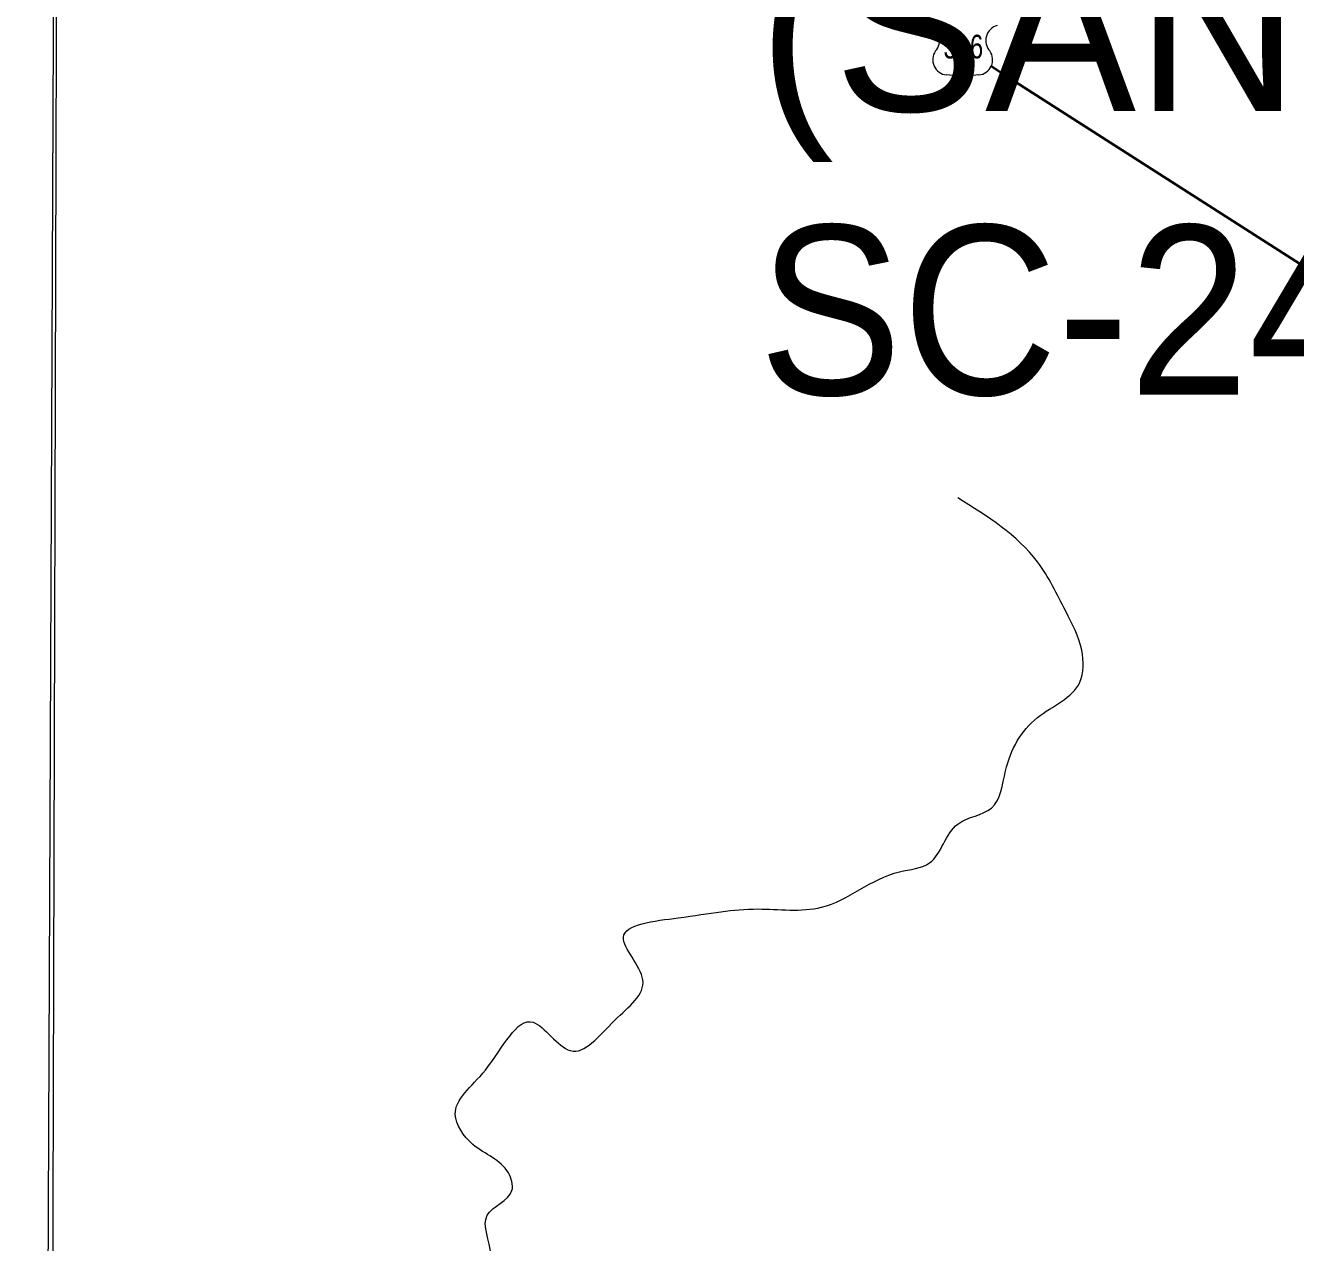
# Model space of a CAD drawing. Extents: x 553962 to 842807, y 8883888 to 9032388.
# Drawn here: x 596532 to 600282, y 8911220 to 8914812 of the extents above; entities that cross this region are included whole.
import ezdxf
from ezdxf.enums import TextEntityAlignment as Align

# ---------------------------------------------------------------- set-up
doc = ezdxf.new("R2010")
doc.units = 0
doc.header["$LTSCALE"] = 20
doc.layers.add('6', color=7, linetype='Continuous', lineweight=13)

msp = doc.modelspace()

# ---------------------------------------------------------------- linework, layer by layer
at = {"layer": '6'}
msp.add_lwpolyline([(596655.53, 8924715.82), (596593.31, 8909930.27), (596531.66, 8896026.67)], dxfattribs=at)
msp.add_lwpolyline([(607600.79, 8920952.39), (596639.85, 8920989.8), (596608.84, 8909934.36), (607569.77, 8909894.88)], close=True, dxfattribs=at)
at = {"layer": '6', "lineweight": 40}
msp.add_lwpolyline([(599384.5, 8914691.29), (599431.58, 8914660.36), (600961.09, 8913682.35), (601460.11, 8913331.71), (601690.45, 8912983.38), (601770.97, 8912890.79), (601830.7, 8912847.87), (601883.49, 8912819.14), (601916.8, 8912809.32)], dxfattribs=at)
at = {"layer": '6'}
for centre, radius, start, end in [((599184.96, 8914767.61), 46.07, 317.5721, 74.36886), ((599413.63, 8914767.61), 46.07, 105.62774, 222.4279), ((599255.66, 8914710.58), 44.94, 144.73733, 264.65778), ((599342.93, 8914710.58), 44.94, 275.34222, 35.26267), ((599251.27, 8914547.88), 117.95, 72.89371, 89.90057), ((599280.42, 8914642.56), 18.89, 357.69345, 72.92955), ((599318.17, 8914642.56), 18.89, 107.07045, 182.30655), ((599347.32, 8914547.88), 117.95, 90.09943, 107.10629)]:
    msp.add_arc(centre, radius, start, end, dxfattribs=at)
msp.add_spline([(596703.79, 8909915.88), (596714.24, 8910009.93), (596839.64, 8910140.55), (597012.07, 8910265.96), (597194.95, 8910391.36), (597330.8, 8910501.08), (597419.62, 8910610.81), (597498, 8910741.43), (597492.77, 8910882.51), (597612.95, 8910960.89), (597759.25, 8911034.04), (597905.55, 8911185.56), (597895.1, 8911300.51), (597968.25, 8911373.66), (597957.8, 8911425.91), (597853.3, 8911509.52), (597801.05, 8911598.34), (597889.88, 8911728.97), (598030.95, 8911870.04), (598140.68, 8911786.44), (598271.31, 8911875.27), (598354.91, 8911995.44), (598297.43, 8912120.85), (598459.41, 8912178.32), (598694.53, 8912204.45), (598882.64, 8912209.67), (599112.54, 8912314.17), (599201.36, 8912340.3), (599284.96, 8912455.25), (599384.24, 8912502.27), (599426.04, 8912612.44), (599520.09, 8912769.27), (599645.49, 8912873.82), (599650.72, 8912967.92), (599603.69, 8913082.93), (599520.09, 8913229.3), (599284.96, 8913417.5)], degree=3, dxfattribs=at)

# ---------------------------------------------------------------- texts
msp.add_text('(SANTANA DO IPANEMA)', height=500, dxfattribs=at).set_placement((598696.69, 8914559.11))
at = {"layer": '6', "width": 0.75}
msp.add_text('316', height=70, dxfattribs=at).set_placement((599301.29, 8914714.42), align=Align.CENTER)
at = {"layer": '6', "width": 0.95}
msp.add_text('SC-24-X-D-I', height=500, dxfattribs=at).set_placement((598696.69, 8913722.05))

doc.saveas('drawing.dxf')
